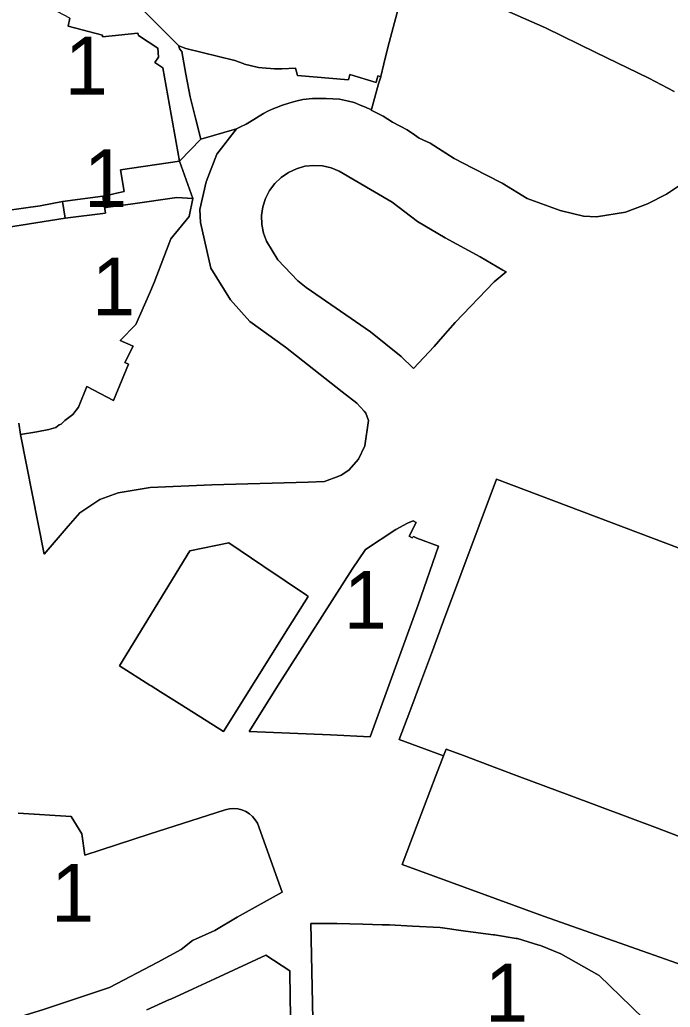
# Model space of a CAD drawing. Extents: x 598968 to 613553, y 4409678 to 4430833.
# Drawn here: x 608168.2 to 608303.2, y 4416120.2 to 4416325.2 of the extents above; entities that cross this region are included whole.
import ezdxf

# ---------------------------------------------------------------- set-up
doc = ezdxf.new("R2010")
doc.units = 0
doc.layers.add('1', color=7, linetype='Continuous')
doc.layers.add('ZONA 1. NUCLI ANTIC', color=7, linetype='Continuous')

msp = doc.modelspace()

# ---------------------------------------------------------------- linework, layer by layer
at = {"layer": '1'}
for points in [[(608194.0241, 4416326.9434), (608196.1278, 4416324.841), (608201.1926, 4416319.7795), (608202.6091, 4416319.2415), (608212.8135, 4416316.7414), (608214.5517, 4416316.1113), (608214.8209, 4416316.0134), (608217.7167, 4416315.2902), (608218.5047, 4416315.2317), (608221.0181, 4416315.0385), (608221.4084, 4416315.0379), (608222.2794, 4416315.0367), (608222.5495, 4416315.0363), (608225.4266, 4416315.1681), (608225.8414, 4416313.6518), (608225.851, 4416313.6167), (608236.3708, 4416312.7218), (608236.6808, 4416313.8218), (608242.1307, 4416312.2019), (608242.2152, 4416312.5311), (608242.4607, 4416313.4869), (608242.4765, 4416313.5485), (608242.9995, 4416313.4142), (608243.0879, 4416313.3915), (608243.0906, 4416313.4019), (608243.7262, 4416316.0607), (608244.599, 4416319.4328), (608247.5106, 4416330.6818)], [(608247.5106, 4416330.6818), (608244.599, 4416319.4328), (608243.7262, 4416316.0607), (608243.0906, 4416313.4019), (608243.0879, 4416313.3915), (608242.6626, 4416311.8949), (608241.15, 4416306.5712), (608241.1129, 4416306.4408), (608243.6157, 4416305.2015), (608245.5557, 4416303.9403), (608248.6084, 4416302.3581), (608250.109, 4416301.3062), (608251.1053, 4416300.6078), (608253.3413, 4416299.5652), (608258.3723, 4416296.3999), (608262.2421, 4416294.4227), (608268.3328, 4416291.3108), (608273.4972, 4416288.1182), (608280.3465, 4416285.6282), (608280.5871, 4416285.5407), (608285.1689, 4416284.4538), (608287.9048, 4416284.3222), (608293.8717, 4416285.2689), (608298.4501, 4416287.0157), (608302.451, 4416289.0121), (608306.5849, 4416291.7857)], [(608263.5901, 4416329.5868), (608277.2911, 4416323.5402), (608287.7697, 4416318.4428), (608298.7491, 4416313.102), (608304.0393, 4416310.3069)], [(608304.0393, 4416310.3069), (608298.7491, 4416313.102), (608287.7697, 4416318.4428), (608277.2911, 4416323.5402), (608263.5901, 4416329.5868)], [(608178.5707, 4416325.5063), (608178.2317, 4416323.9015), (608185.3114, 4416322.0008), (608185.3214, 4416321.6308), (608192.6431, 4416322.4209), (608192.6439, 4416322.418), (608192.789, 4416321.9059), (608196.7913, 4416319.291), (608196.9513, 4416317.4711), (608196.1813, 4416316.3511), (608197.8513, 4416315.2311), (608201.3213, 4416295.8714), (608201.3591, 4416295.9103), (608205.7513, 4416300.4314), (608204.6563, 4416304.8064), (608203.5613, 4416309.1813), (608202.6699, 4416313.915), (608201.7787, 4416318.6486), (608201.3418, 4416319.1889), (608201.1926, 4416319.7795), (608196.1278, 4416324.841), (608194.0241, 4416326.9434)], [(608306.5849, 4416291.7857), (608302.451, 4416289.0121), (608298.4501, 4416287.0157), (608293.8717, 4416285.2689), (608287.9048, 4416284.3222), (608285.1689, 4416284.4538), (608280.5871, 4416285.5407), (608280.3465, 4416285.6282), (608273.4972, 4416288.1182), (608268.3328, 4416291.3108), (608262.2421, 4416294.4227), (608258.3723, 4416296.3999), (608253.3413, 4416299.5652), (608251.1053, 4416300.6078), (608250.109, 4416301.3062), (608248.6084, 4416302.3581), (608245.5557, 4416303.9403), (608243.6157, 4416305.2015), (608241.1129, 4416306.4408), (608241.15, 4416306.5712), (608240.7108, 4416306.702), (608239.5655, 4416307.1896), (608239.1608, 4416307.3619), (608237.6108, 4416308.0219), (608236.4058, 4416308.2969), (608234.5408, 4416308.6918), (608233.1434, 4416308.7643), (608231.7459, 4416308.8368), (608230.3284, 4416308.8493), (608228.9109, 4416308.8617), (608226.8909, 4416308.6817), (608225.446, 4416308.2817), (608224.001, 4416307.8817), (608222.721, 4416307.4466), (608221.441, 4416307.0116), (608220.556, 4416306.6316), (608219.671, 4416306.2516), (608218.7611, 4416305.7266), (608217.3211, 4416304.8291), (608215.8811, 4416303.9316), (608215.1711, 4416303.5466), (608214.0062, 4416302.984), (608213.138, 4416302.5648), (608213.1612, 4416302.5715), (608209.0912, 4416297.2815), (608206.8657, 4416291.5348), (608205.5648, 4416285.826), (608205.6707, 4416283.1198), (608207.8307, 4416273.6127), (608211.9155, 4416267.091), (608215.914, 4416262.6044), (608223.3366, 4416257.2311), (608235.114, 4416247.9998), (608238.1631, 4416245.61), (608239.6512, 4416243.9536), (608240.0007, 4416243.5646), (608240.5791, 4416242.0265), (608239.7736, 4416236.7946), (608238.4848, 4416234.0311), (608236.4575, 4416231.7117), (608234.8834, 4416230.6631), (608234.366, 4416230.4641), (608231.4362, 4416229.3371), (608228.0488, 4416229.2366), (608208.0265, 4416228.6423), (608195.2389, 4416228.1404), (608188.6048, 4416226.9798), (608184.7956, 4416225.6255), (608180.6453, 4416222.8494), (608178.2077, 4416220.1182), (608173.1955, 4416214.2653), (608168.3219, 4416239.0915), (608167.999, 4416241.4772)], [(608162.2718, 4416281.5809), (608177.6116, 4416284.0411), (608177.0444, 4416287.4899), (608172.3717, 4416286.616), (608161.4718, 4416285.0808)], [(608305.7206, 4416128.9553), (608298.6584, 4416131.4519), (608276.8978, 4416139.1447), (608247.5712, 4416149.834), (608250.6829, 4416158.0767), (608254.6115, 4416168.4829), (608256.091, 4416172.4023), (608246.9511, 4416175.8237), (608249.121, 4416181.6304), (608249.3255, 4416182.1776), (608251.3348, 4416187.5542), (608253.608, 4416193.6383), (608256.1586, 4416200.464), (608267.1407, 4416229.8534), (608314.1501, 4416212.0996)], [(608314.1501, 4416212.0996), (608267.1407, 4416229.8534), (608256.1586, 4416200.464), (608253.608, 4416193.6383), (608251.3348, 4416187.5542), (608249.3255, 4416182.1776), (608249.121, 4416181.6304), (608246.9511, 4416175.8237), (608256.091, 4416172.4023), (608256.661, 4416173.8339), (608260.3027, 4416172.4719), (608267.2185, 4416169.8852), (608271.9987, 4416168.0974), (608282.1785, 4416164.29), (608300.5628, 4416157.4141), (608312.6452, 4416152.774)], [(608167.8621, 4416160.5525), (608178.812, 4416159.8527), (608181.062, 4416156.2328), (608181.642, 4416151.7928), (608195.0418, 4416156.183), (608210.8216, 4416161.2132), (608211.6743, 4416161.4163), (608212.5484, 4416161.4831), (608213.4221, 4416161.412), (608214.2738, 4416161.2046), (608215.0824, 4416160.8662), (608215.8279, 4416160.4051), (608216.4918, 4416159.8327), (608217.0577, 4416159.1634), (608217.5116, 4416158.4134), (608222.6315, 4416144.1136), (608213.2917, 4416138.9535), (608208.6318, 4416136.1935), (608204.0118, 4416134.0734), (608201.6679, 4416132.2379), (608196.8319, 4416129.5734), (608186.822, 4416124.3032), (608173.1222, 4416119.7631), (608156.2224, 4416114.5928)], [(608229.0515, 4416114.4641), (608228.6115, 4416137.6538), (608233.4914, 4416137.6539), (608233.9914, 4416137.6339), (608239.4113, 4416137.484), (608243.4013, 4416137.3741), (608244.8813, 4416137.3341), (608249.6912, 4416137.0742), (608255.4112, 4416136.7643), (608260.6611, 4416136.0144), (608266.501, 4416135.2745), (608266.731, 4416135.2445), (608271.231, 4416134.5146), (608271.471, 4416134.4746), (608275.9309, 4416133.1447), (608276.2609, 4416133.0447), (608280.4809, 4416131.3448), (608288.4308, 4416126.835), (608295.0508, 4416120.3852), (608300.6707, 4416114.9154)], [(608194.568, 4416119.7134), (608199.2779, 4416121.8335), (608199.5179, 4416121.9435), (608204.1478, 4416124.0636), (608208.6878, 4416126.1436), (608219.2716, 4416131.0337), (608224.2316, 4416127.7739), (608224.1976, 4416126.0739), (608224.3016, 4416123.9039), (608224.5976, 4416096.1343)]]:
    msp.add_lwpolyline(points, dxfattribs=at)
for points in [[(608243.0879, 4416313.3915), (608242.9995, 4416313.4142), (608242.4765, 4416313.5485), (608242.4607, 4416313.4869), (608242.2152, 4416312.5311), (608242.1307, 4416312.2019), (608236.6808, 4416313.8218), (608236.3708, 4416312.7218), (608225.851, 4416313.6167), (608225.8414, 4416313.6518), (608225.4266, 4416315.1681), (608222.5495, 4416315.0363), (608222.2794, 4416315.0367), (608221.4084, 4416315.0379), (608221.0181, 4416315.0385), (608218.5047, 4416315.2317), (608217.7167, 4416315.2902), (608214.8209, 4416316.0134), (608214.5517, 4416316.1113), (608212.8135, 4416316.7414), (608202.6091, 4416319.2415), (608201.1926, 4416319.7795), (608201.3418, 4416319.1889), (608201.7787, 4416318.6486), (608202.6699, 4416313.915), (608203.5613, 4416309.1813), (608204.6563, 4416304.8064), (608205.7513, 4416300.4314), (608213.138, 4416302.5648), (608214.0062, 4416302.984), (608215.1711, 4416303.5466), (608215.8811, 4416303.9316), (608217.3211, 4416304.8291), (608218.7611, 4416305.7266), (608219.671, 4416306.2516), (608220.556, 4416306.6316), (608221.441, 4416307.0116), (608222.721, 4416307.4466), (608224.001, 4416307.8817), (608225.446, 4416308.2817), (608226.8909, 4416308.6817), (608228.9109, 4416308.8617), (608230.3284, 4416308.8493), (608231.7459, 4416308.8368), (608233.1434, 4416308.7643), (608234.5408, 4416308.6918), (608236.4058, 4416308.2969), (608237.6108, 4416308.0219), (608239.1608, 4416307.3619), (608239.5655, 4416307.1896), (608240.7108, 4416306.702), (608241.15, 4416306.5712), (608242.6626, 4416311.8949)], [(608168.3219, 4416239.0915), (608173.1955, 4416214.2653), (608178.2077, 4416220.1182), (608180.6453, 4416222.8494), (608184.7956, 4416225.6255), (608188.6048, 4416226.9798), (608195.2389, 4416228.1404), (608208.0265, 4416228.6423), (608228.0488, 4416229.2366), (608231.4362, 4416229.3371), (608234.366, 4416230.4641), (608234.8834, 4416230.6631), (608236.4575, 4416231.7117), (608238.4848, 4416234.0311), (608239.7736, 4416236.7946), (608240.5791, 4416242.0265), (608240.0007, 4416243.5646), (608239.6512, 4416243.9536), (608238.1631, 4416245.61), (608235.114, 4416247.9998), (608223.3366, 4416257.2311), (608215.914, 4416262.6044), (608211.9155, 4416267.091), (608207.8307, 4416273.6127), (608205.6707, 4416283.1198), (608205.5648, 4416285.826), (608206.8657, 4416291.5348), (608209.0912, 4416297.2815), (608213.1612, 4416302.5715), (608213.138, 4416302.5648), (608205.7513, 4416300.4314), (608201.3591, 4416295.9103), (608201.3213, 4416295.8714), (608204.0713, 4416288.0816), (608203.3413, 4416284.3716), (608199.5465, 4416279.7063), (608196.0865, 4416270.6666), (608195.0876, 4416268.3909), (608192.2736, 4416261.9803), (608188.9716, 4416258.6116), (608191.7116, 4416257.4717), (608189.9516, 4416254.0417), (608190.7175, 4416253.7261), (608187.6216, 4416246.2118), (608182.0917, 4416249.0616), (608180.3317, 4416244.7717), (608179.1517, 4416243.2417), (608177.5349, 4416242.0139), (608176.7618, 4416241.2516), (608176.3723, 4416241.1311), (608175.6618, 4416240.5916), (608174.2218, 4416240.1316), (608171.7113, 4416239.6891)], [(608204.0713, 4416288.0816), (608201.3213, 4416295.8714), (608189.0715, 4416294.0712), (608189.8115, 4416289.5913), (608188.6136, 4416289.3157), (608186.4987, 4416288.829), (608185.4215, 4416288.5812), (608185.7803, 4416286.1771), (608186.4987, 4416286.281), (608191.6206, 4416287.0214), (608200.7514, 4416288.3415)], [(608254.1692, 4416257.3737), (608249.9195, 4416252.7945), (608249.3571, 4416253.3493), (608247.834, 4416254.8516), (608247.3596, 4416255.3195), (608240.9721, 4416260.4636), (608227.6131, 4416269.6631), (608225.9146, 4416270.9886), (608221.7264, 4416275.3983), (608219.3653, 4416279.2181), (608218.7372, 4416280.937), (608218.3999, 4416282.7359), (608218.3625, 4416284.5656), (608218.6262, 4416286.3766), (608219.1837, 4416288.1198), (608220.02, 4416289.7478), (608221.1122, 4416291.2162), (608222.4308, 4416292.4854), (608223.94, 4416293.5207), (608225.5987, 4416294.2942), (608227.3619, 4416294.7847), (608229.1817, 4416294.979), (608231.0087, 4416294.8717), (608232.7933, 4416294.4659), (608234.487, 4416293.7724), (608245.4469, 4416287.3177), (608250.7397, 4416283.3175), (608256.4531, 4416279.9298), (608263.7047, 4416275.9773), (608268.4631, 4416273.2503), (608269.1481, 4416272.8577), (608266.6262, 4416270.7988), (608258.5726, 4416262.4001), (608255.9984, 4416259.4617)], [(608254.1692, 4416257.3737), (608255.9984, 4416259.4617), (608258.5726, 4416262.4001), (608266.6262, 4416270.7988), (608269.1481, 4416272.8577), (608268.4631, 4416273.2503), (608263.7047, 4416275.9773), (608256.4531, 4416279.9298), (608250.7397, 4416283.3175), (608245.4469, 4416287.3177), (608234.487, 4416293.7724), (608232.7933, 4416294.4659), (608231.0087, 4416294.8717), (608229.1817, 4416294.979), (608227.3619, 4416294.7847), (608225.5987, 4416294.2942), (608223.94, 4416293.5207), (608222.4308, 4416292.4854), (608221.1122, 4416291.2162), (608220.02, 4416289.7478), (608219.1837, 4416288.1198), (608218.6262, 4416286.3766), (608218.3625, 4416284.5656), (608218.3999, 4416282.7359), (608218.7372, 4416280.937), (608219.3653, 4416279.2181), (608221.7264, 4416275.3983), (608225.9146, 4416270.9886), (608227.6131, 4416269.6631), (608240.9721, 4416260.4636), (608247.3596, 4416255.3195), (608247.834, 4416254.8516), (608249.3571, 4416253.3493), (608249.9195, 4416252.7945)], [(608215.7815, 4416177.4731), (608222.1451, 4416187.6622), (608237.1831, 4416211.1702), (608239.909, 4416215.2218), (608246.221, 4416219.3831), (608248.621, 4416220.7132), (608249.811, 4416221.2132), (608250.4509, 4416220.8332), (608248.971, 4416218.0132), (608249.621, 4416217.6532), (608249.911, 4416217.9332), (608250.571, 4416217.6232), (608255.1109, 4416215.9333), (608250.871, 4416203.7734), (608240.8712, 4416176.3636), (608232.6663, 4416176.7534)], [(608203.4916, 4416214.9524), (608211.5765, 4416216.6026), (608218.6485, 4416211.8364), (608218.8086, 4416211.7285), (608227.6646, 4416205.7601), (608227.6785, 4416205.7507), (608228.0313, 4416205.513), (608223.8853, 4416198.8978), (608223.8832, 4416198.8944), (608210.4516, 4416177.463), (608201.8117, 4416182.9428), (608197.4017, 4416185.7227), (608195.4726, 4416186.9416), (608195.1966, 4416187.116), (608188.8718, 4416191.1125)], [(608223.8832, 4416198.8944), (608223.8853, 4416198.8978), (608228.0313, 4416205.513), (608227.6785, 4416205.7507), (608227.6646, 4416205.7601), (608218.8086, 4416211.7285), (608218.6485, 4416211.8364), (608211.5765, 4416216.6026), (608203.4916, 4416214.9524), (608188.8718, 4416191.1125), (608195.1966, 4416187.116), (608195.4726, 4416186.9416), (608197.4017, 4416185.7227), (608201.8117, 4416182.9428), (608210.4516, 4416177.463)], [(608312.6526, 4416152.7712), (608312.6452, 4416152.774), (608300.5628, 4416157.4141), (608282.1785, 4416164.29), (608271.9987, 4416168.0974), (608267.2185, 4416169.8852), (608260.3027, 4416172.4719), (608256.661, 4416173.8339), (608256.091, 4416172.4023), (608254.6115, 4416168.4829), (608250.6829, 4416158.0767), (608247.5712, 4416149.834), (608276.8978, 4416139.1447), (608298.6584, 4416131.4519), (608305.7206, 4416128.9553), (608309.2759, 4416139.3702), (608310.0288, 4416141.5758), (608311.2615, 4416144.9005), (608311.4244, 4416145.3543), (608311.5837, 4416145.8072), (608312.2523, 4416147.9144), (608313.8811, 4416152.3418), (608312.6504, 4416152.7651)]]:
    msp.add_lwpolyline(points, close=True, dxfattribs=at)
at = {"layer": 'ZONA 1. NUCLI ANTIC'}
for points in [[(608161.4718, 4416285.0808), (608172.3717, 4416286.616), (608177.0444, 4416287.4899), (608177.0516, 4416287.4911), (608185.4215, 4416288.5812), (608186.4987, 4416288.829), (608188.6136, 4416289.3157), (608189.8115, 4416289.5913), (608189.0715, 4416294.0712), (608201.3213, 4416295.8714), (608197.8513, 4416315.2311), (608196.1813, 4416316.3511), (608196.9513, 4416317.4711), (608196.7913, 4416319.291), (608192.789, 4416321.9059), (608192.6439, 4416322.418), (608192.6431, 4416322.4209), (608185.3214, 4416321.6308), (608185.3114, 4416322.0008), (608178.2317, 4416323.9015), (608178.5707, 4416325.5063), (608172.2716, 4416328.8305), (608162.7616, 4416333.7503)], [(608167.999, 4416241.4772), (608168.3219, 4416239.0915), (608171.7113, 4416239.6891), (608174.2218, 4416240.1316), (608175.6618, 4416240.5916), (608176.3723, 4416241.1311), (608176.7618, 4416241.2516), (608177.5349, 4416242.0139), (608179.1517, 4416243.2417), (608180.3317, 4416244.7717), (608182.0917, 4416249.0616), (608187.6216, 4416246.2118), (608190.7175, 4416253.7261), (608189.9516, 4416254.0417), (608191.7116, 4416257.4717), (608188.9716, 4416258.6116), (608192.2736, 4416261.9803), (608195.0876, 4416268.3909), (608196.0865, 4416270.6666), (608199.5465, 4416279.7063), (608203.3413, 4416284.3716), (608204.0713, 4416288.0816), (608200.7514, 4416288.3415), (608191.6206, 4416287.0214), (608186.4987, 4416286.281), (608185.7803, 4416286.1771), (608185.4215, 4416288.5812), (608185.9415, 4416285.0513), (608177.6116, 4416284.0411), (608162.2718, 4416281.5809)], [(608156.2224, 4416114.5928), (608173.1222, 4416119.7631), (608186.822, 4416124.3032), (608196.8319, 4416129.5734), (608201.6679, 4416132.2379), (608204.0118, 4416134.0734), (608208.6318, 4416136.1935), (608213.2917, 4416138.9535), (608222.6315, 4416144.1136), (608217.5116, 4416158.4134), (608217.0577, 4416159.1634), (608216.4918, 4416159.8327), (608215.8279, 4416160.4051), (608215.0824, 4416160.8662), (608214.2738, 4416161.2046), (608213.4221, 4416161.412), (608212.5484, 4416161.4831), (608211.6743, 4416161.4163), (608210.8216, 4416161.2132), (608195.0418, 4416156.183), (608181.642, 4416151.7928), (608181.062, 4416156.2328), (608178.812, 4416159.8527), (608167.8621, 4416160.5525)], [(608300.6707, 4416114.9154), (608295.0508, 4416120.3852), (608288.4308, 4416126.835), (608280.4809, 4416131.3448), (608276.2609, 4416133.0447), (608275.9309, 4416133.1447), (608271.471, 4416134.4746), (608271.231, 4416134.5146), (608266.731, 4416135.2445), (608266.501, 4416135.2745), (608260.6611, 4416136.0144), (608255.4112, 4416136.7643), (608249.6912, 4416137.0742), (608244.8813, 4416137.3341), (608243.4013, 4416137.3741), (608239.4113, 4416137.484), (608233.9914, 4416137.6339), (608233.4914, 4416137.6539), (608228.6115, 4416137.6538), (608229.0515, 4416114.4641)], [(608224.5976, 4416096.1343), (608224.3016, 4416123.9039), (608224.1976, 4416126.0739), (608224.2316, 4416127.7739), (608219.2716, 4416131.0337), (608208.6878, 4416126.1436), (608204.1478, 4416124.0636), (608199.5179, 4416121.9435), (608199.2779, 4416121.8335), (608194.568, 4416119.7134)]]:
    msp.add_lwpolyline(points, dxfattribs=at)
for points in [[(608177.6116, 4416284.0411), (608185.9415, 4416285.0513), (608185.4215, 4416288.5812), (608177.0516, 4416287.4911), (608177.0444, 4416287.4899)], [(608248.971, 4416218.0132), (608250.4509, 4416220.8332), (608249.811, 4416221.2132), (608248.621, 4416220.7132), (608246.221, 4416219.3831), (608239.909, 4416215.2218), (608237.1831, 4416211.1702), (608222.1451, 4416187.6622), (608215.7815, 4416177.4731), (608232.6663, 4416176.7534), (608240.8712, 4416176.3636), (608250.871, 4416203.7734), (608255.1109, 4416215.9333), (608250.571, 4416217.6232), (608249.911, 4416217.9332), (608249.621, 4416217.6532)]]:
    msp.add_lwpolyline(points, close=True, dxfattribs=at)

# ---------------------------------------------------------------- texts
for p in [(608177.5365, 4416309.6705), (608181.4929, 4416286.3111), (608183.1716, 4416263.8364), (608235.4462, 4416198.7884), (608174.702, 4416137.9729), (608264.7462, 4416117.2491)]:
    msp.add_text('1', height=12, dxfattribs=at).set_placement(p)

doc.saveas('drawing.dxf')
